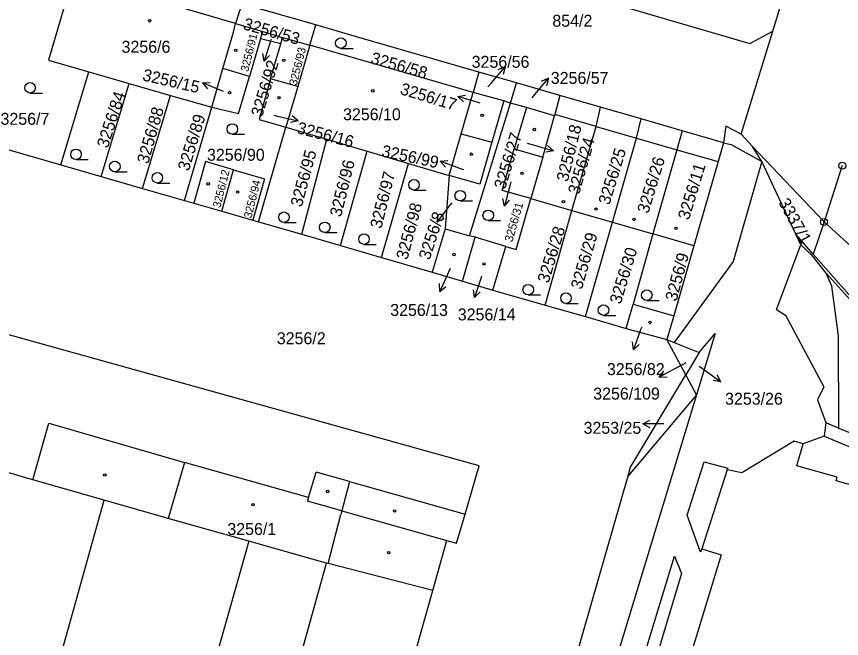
# Model space of a CAD drawing. Extents: x -733394 to -722299, y -1082822 to -1075049.
# Drawn here: x -728020.8 to -727903.3, y -1079687.4 to -1079599 of the extents above; entities that cross this region are included whole.
import ezdxf

# ---------------------------------------------------------------- set-up
doc = ezdxf.new("R2010")
doc.units = 0
for name, color, linetype in [('Hranice parcel', 7, 'Continuous'), ('Parcelní čísla', 7, 'Continuous'), ('Pop  PČ popisy', 7, 'Continuous'), ('Vnitřní kresba', 7, 'Continuous'), ('Značky bodu BP', 7, 'Continuous'), ('Značky budov', 7, 'Continuous'), ('Značky kultur', 7, 'Continuous')]:
    doc.layers.add(name, color=color, linetype=linetype)

msp = doc.modelspace()

# ---------------------------------------------------------------- linework, layer by layer
at = {"layer": 'Hranice parcel'}
for p, q in [((-727913.11, -1079601.02), (-727909.38, -1079589.05)), ((-727988.67, -1079597.13), (-727989.59, -1079599.95)), ((-727978.13, -1079600.16), (-727988.67, -1079597.13)), ((-727989.59, -1079599.95), (-727985.68, -1079601.09)), ((-727978.99, -1079603.01), (-727978.13, -1079600.16)), ((-727917.61, -1079615.69), (-727913.11, -1079601.02)), ((-727986, -1079602.14), (-727987.6, -1079607.51)), ((-727986, -1079602.14), (-727985.68, -1079601.09)), ((-727983.14, -1079602.86), (-727986, -1079602.14)), ((-727985.68, -1079601.09), (-727982.88, -1079601.94)), ((-727983.14, -1079602.86), (-727982.88, -1079601.94)), ((-727982.88, -1079601.94), (-727978.99, -1079603.01)), ((-727984.58, -1079607.83), (-727983.14, -1079602.86)), ((-727978.99, -1079603.01), (-727980.71, -1079608.92)), ((-727955.77, -1079609.76), (-727978.99, -1079603.01)), ((-728014.44, -1079620.06), (-728010.47, -1079606.82)), ((-728010.47, -1079606.82), (-728004.7, -1079608.48)), ((-727992.97, -1079611.86), (-727991.37, -1079606.33)), ((-727987.6, -1079607.51), (-727991.37, -1079606.33)), ((-727954.96, -1079606.85), (-727955.77, -1079609.76)), ((-727949.59, -1079608.4), (-727954.96, -1079606.85)), ((-727980.71, -1079608.92), (-727984.58, -1079607.83)), ((-728008.7, -1079621.71), (-728004.7, -1079608.48)), ((-728004.7, -1079608.48), (-727998.84, -1079610.17)), ((-727980.71, -1079608.92), (-727982.4, -1079614.7)), ((-727950.42, -1079611.26), (-727949.59, -1079608.4)), ((-727943.42, -1079610.18), (-727949.59, -1079608.4)), ((-728002.8, -1079623.41), (-727998.84, -1079610.17)), ((-727998.84, -1079610.17), (-727992.97, -1079611.86)), ((-727957.46, -1079615.63), (-727955.77, -1079609.76)), ((-727951.39, -1079610.96), (-727955.77, -1079609.76)), ((-727937.62, -1079611.86), (-727943.42, -1079610.18)), ((-727956.26, -1079630.16), (-727950.42, -1079611.26)), ((-727951.39, -1079610.96), (-727953.08, -1079616.84)), ((-727950.42, -1079611.26), (-727951.39, -1079610.96)), ((-727948.18, -1079611.88), (-727950.42, -1079611.26)), ((-727996.85, -1079625.12), (-727992.97, -1079611.86)), ((-727948.18, -1079611.88), (-727949.9, -1079617.78)), ((-727944.16, -1079613.06), (-727948.18, -1079611.88)), ((-727931.82, -1079613.53), (-727937.62, -1079611.86)), ((-727945.85, -1079618.96), (-727944.16, -1079613.06)), ((-727926.02, -1079615.2), (-727931.82, -1079613.53)), ((-727986.3, -1079628.15), (-727982.4, -1079614.7)), ((-727982.4, -1079614.7), (-727976.59, -1079616.41)), ((-727959.16, -1079621.55), (-727957.46, -1079615.63)), ((-727957.46, -1079615.63), (-727953.08, -1079616.84)), ((-727915.98, -1079617.43), (-727917.61, -1079615.69)), ((-728026.27, -1079616.66), (-728014.44, -1079620.06)), ((-727980.16, -1079629.93), (-727976.59, -1079616.41)), ((-727976.59, -1079616.41), (-727970.83, -1079618.11)), ((-727905.8, -1079628.18), (-727915.98, -1079617.43)), ((-727974.63, -1079631.54), (-727970.83, -1079618.11)), ((-727970.83, -1079618.11), (-727964.97, -1079619.84)), ((-727949.9, -1079617.78), (-727945.85, -1079618.96)), ((-727945.85, -1079618.96), (-727947.56, -1079624.86)), ((-728014.44, -1079620.06), (-728008.7, -1079621.71)), ((-727991.54, -1079626.63), (-727989.88, -1079620.77)), ((-727968.78, -1079633.24), (-727964.97, -1079619.84)), ((-727964.97, -1079619.84), (-727959.16, -1079621.55)), ((-727903.21, -1079620.17), (-727905.8, -1079628.18)), ((-728008.7, -1079621.71), (-728002.8, -1079623.41)), ((-727959.16, -1079621.55), (-727959.75, -1079629.14)), ((-728002.8, -1079623.41), (-727996.85, -1079625.12)), ((-727996.85, -1079625.12), (-727995.53, -1079625.5)), ((-727995.53, -1079625.5), (-727991.54, -1079626.63)), ((-727947.56, -1079624.86), (-727941.7, -1079626.55)), ((-727991.54, -1079626.63), (-727987.12, -1079627.91)), ((-727945.52, -1079639.99), (-727941.7, -1079626.55)), ((-727941.7, -1079626.55), (-727935.94, -1079628.21)), ((-727987.12, -1079627.91), (-727986.3, -1079628.15)), ((-727986.3, -1079628.15), (-727980.16, -1079629.93)), ((-727959.75, -1079629.14), (-727961.57, -1079635.33)), ((-727959.75, -1079629.14), (-727956.26, -1079630.16)), ((-727939.78, -1079641.64), (-727935.94, -1079628.21)), ((-727935.94, -1079628.21), (-727930.18, -1079629.87)), ((-727905.8, -1079628.18), (-727907.36, -1079632.77)), ((-727980.16, -1079629.93), (-727974.63, -1079631.54)), ((-727957.28, -1079636.59), (-727955.47, -1079630.33)), ((-727955.47, -1079630.33), (-727956.26, -1079630.16)), ((-727951.11, -1079631.68), (-727955.47, -1079630.33)), ((-727930.18, -1079629.87), (-727932.99, -1079639.85)), ((-727924.32, -1079631.56), (-727930.18, -1079629.87)), ((-727907.36, -1079632.77), (-727909.82, -1079629.91)), ((-727974.63, -1079631.54), (-727968.78, -1079633.24)), ((-727952.93, -1079637.87), (-727951.11, -1079631.68)), ((-727924.32, -1079631.56), (-727927.18, -1079641.51)), ((-727968.78, -1079633.24), (-727961.57, -1079635.33)), ((-727961.57, -1079635.33), (-727957.28, -1079636.59)), ((-727957.28, -1079636.59), (-727952.93, -1079637.87)), ((-727952.93, -1079637.87), (-727945.52, -1079639.99)), ((-727945.52, -1079639.99), (-727939.78, -1079641.64)), ((-727933.97, -1079643.32), (-727932.99, -1079639.85)), ((-727932.99, -1079639.85), (-727927.18, -1079641.51)), ((-727939.78, -1079641.64), (-727933.97, -1079643.32)), ((-727927.18, -1079641.51), (-727928.19, -1079644.88)), ((-727933.97, -1079643.32), (-727928.19, -1079644.88)), ((-727925.49, -1079649.93), (-727928.19, -1079644.88)), ((-727923.58, -1079646.75), (-727925.49, -1079649.93)), ((-727923.97, -1079652.76), (-727925.49, -1079649.93)), ((-727923.97, -1079652.76), (-727958.59, -1079766.44)), ((-727923.97, -1079652.76), (-727933.71, -1079664.27)), ((-727952.84, -1079730.98), (-727933.71, -1079664.27)), ((-728020.52, -1079711.43), (-728008.27, -1079667.76)), ((-727987.7, -1079673.57), (-728000.02, -1079717.36)), ((-727988.96, -1079720.55), (-727976.61, -1079676.71)), ((-727973.97, -1079724.88), (-727961.48, -1079680.59))]:
    msp.add_line(p, q, dxfattribs=at)
for points in [[(-727989.59, -1079599.95), (-728012.69, -1079593.16), (-728013.31, -1079595.27)], [(-728013.31, -1079595.27), (-728016.19, -1079605.17), (-728010.47, -1079606.82)], [(-727940.08, -1079595.84), (-727916.36, -1079602.77), (-727913.11, -1079601.02)], [(-727991.37, -1079606.33), (-727989.87, -1079601.17), (-727989.59, -1079599.95)], [(-727954.96, -1079606.85), (-727972.34, -1079601.83), (-727978.13, -1079600.16)], [(-727992.97, -1079611.86), (-727989.17, -1079612.74), (-727987.6, -1079607.51)], [(-727984.58, -1079607.83), (-727986.22, -1079613.61), (-727982.4, -1079614.7)], [(-727943.42, -1079610.18), (-727944.12, -1079612.9), (-727944.16, -1079613.06)], [(-727941.7, -1079626.55), (-727938.26, -1079614.59), (-727937.62, -1079611.86)], [(-727935.94, -1079628.21), (-727932.51, -1079616.25), (-727931.82, -1079613.53)], [(-727917.61, -1079615.69), (-727919.81, -1079614.53), (-727920.12, -1079616.9)], [(-727926.02, -1079615.2), (-727926.75, -1079617.91), (-727930.18, -1079629.87)], [(-727920.12, -1079616.9), (-727921.71, -1079616.44), (-727926.02, -1079615.2)], [(-727953.08, -1079616.84), (-727954.8, -1079622.82), (-727959.16, -1079621.55)], [(-727920.12, -1079616.9), (-727920.89, -1079619.6), (-727924.32, -1079631.56)], [(-727909.82, -1079629.91), (-727914.67, -1079619.56), (-727915.98, -1079617.43)], [(-727947.56, -1079624.86), (-727951.61, -1079623.68), (-727949.9, -1079617.78)], [(-727989.88, -1079620.77), (-727993.85, -1079619.58), (-727995.53, -1079625.5)], [(-727989.88, -1079620.77), (-727985.45, -1079622.02), (-727987.12, -1079627.91)], [(-727951.11, -1079631.68), (-727949.64, -1079632.08), (-727947.56, -1079624.86)], [(-727905.8, -1079628.18), (-727889.39, -1079643.13), (-727883.56, -1079647.18), (-727850.95, -1079660.78)], [(-727846.35, -1079669.03), (-727854.53, -1079664.23), (-727892.37, -1079648.23), (-727899.03, -1079642.63), (-727905.52, -1079635.44), (-727907.43, -1079633), (-727909.12, -1079631.41), (-727909.82, -1079629.91)], [(-727808.53, -1079681.18), (-727814.05, -1079678.96), (-727852.64, -1079664.47), (-727885.41, -1079650.98), (-727900.1, -1079640.98), (-727907.36, -1079632.77)], [(-727956.91, -1079669.72), (-727954.88, -1079662.87), (-728029.4, -1079642.13)], [(-727923.58, -1079646.75), (-727921.31, -1079644.02), (-727923.97, -1079652.76)], [(-727928.19, -1079644.88), (-727927.13, -1079645.31), (-727923.58, -1079646.75)], [(-727933.71, -1079664.27), (-727933.36, -1079663.06), (-727925.49, -1079649.93)], [(-727909.69, -1079662.85), (-727908.8, -1079659.73), (-727910.05, -1079659.38), (-727917.52, -1079663.85), (-727919.6, -1079663.44), (-727923.21, -1079674.65), (-727920.44, -1079675.54), (-727939.82, -1079738.95)], [(-728008.27, -1079667.76), (-728018.44, -1079664.84), (-728033.67, -1079660.47)], [(-727862.52, -1079693.43), (-727860.63, -1079687.31), (-727869.07, -1079684.63), (-727872.22, -1079683.63), (-727870.31, -1079677.62), (-727876.08, -1079675.78), (-727875.9, -1079675.21), (-727881.65, -1079673.58), (-727881.52, -1079673.1), (-727887.27, -1079671.48), (-727887.11, -1079670.93), (-727892.87, -1079669.31), (-727892.73, -1079668.8), (-727898.48, -1079667.17), (-727898.33, -1079666.63), (-727904.08, -1079665), (-727903.93, -1079664.47), (-727909.69, -1079662.85)], [(-727987.7, -1079673.57), (-727999.16, -1079670.37), (-728008.27, -1079667.76)], [(-727961.48, -1079680.59), (-727959.48, -1079673.49), (-727958.14, -1079673.87), (-727956.91, -1079669.72)], [(-727976.61, -1079676.71), (-727977.15, -1079676.57), (-727987.7, -1079673.57)], [(-727961.48, -1079680.59), (-727976.37, -1079676.77), (-727976.61, -1079676.71)]]:
    msp.add_lwpolyline(points, dxfattribs=at)
at = {"layer": 'Pop  PČ popisy'}
for p, q in [((-727984.54, -1079602.19), (-727984.62, -1079602.45)), ((-727984.62, -1079602.45), (-727985.5, -1079605.32)), ((-727985.5, -1079605.32), (-727985.68, -1079604.22)), ((-727985.5, -1079605.32), (-727984.73, -1079604.51)), ((-727953.15, -1079608.39), (-727951.18, -1079606.12)), ((-727951.18, -1079606.12), (-727952.22, -1079606.55)), ((-727951.18, -1079606.12), (-727951.46, -1079607.21)), ((-727946.96, -1079610.04), (-727945.03, -1079607.74)), ((-727945.03, -1079607.74), (-727946.06, -1079608.19)), ((-727945.03, -1079607.74), (-727945.29, -1079608.83)), ((-727994.3, -1079608.41), (-727993.19, -1079608.32)), ((-727991.52, -1079609.53), (-727994.3, -1079608.41)), ((-727994.3, -1079608.41), (-727993.56, -1079609.25)), ((-727953.66, -1079608.98), (-727953.15, -1079608.39)), ((-727991.28, -1079609.63), (-727991.52, -1079609.53)), ((-727957.92, -1079610.31), (-727956.82, -1079610.13)), ((-727955.05, -1079611.19), (-727957.92, -1079610.31)), ((-727957.92, -1079610.31), (-727957.11, -1079611.08)), ((-727947.37, -1079610.52), (-727946.96, -1079610.04)), ((-727954.76, -1079611.28), (-727955.05, -1079611.19)), ((-727984.14, -1079612.98), (-727983.58, -1079613.11)), ((-727983.58, -1079613.11), (-727980.66, -1079613.79)), ((-727980.66, -1079613.79), (-727981.74, -1079614.05)), ((-727980.66, -1079613.79), (-727981.52, -1079613.07)), ((-727948.06, -1079616.97), (-727947.21, -1079617.22)), ((-727947.21, -1079617.22), (-727944.33, -1079618.05)), ((-727944.33, -1079618.05), (-727945.15, -1079617.29)), ((-727944.33, -1079618.05), (-727945.43, -1079618.25)), ((-727960.45, -1079619.54), (-727959.34, -1079619.42)), ((-727957.63, -1079620.57), (-727960.45, -1079619.54)), ((-727960.45, -1079619.54), (-727959.68, -1079620.36)), ((-727957.1, -1079620.76), (-727957.63, -1079620.57)), ((-727950.53, -1079623.04), (-727951.31, -1079625.94)), ((-727950.37, -1079622.45), (-727950.53, -1079623.04)), ((-727958.81, -1079625.44), (-727959.07, -1079625.78)), ((-727951.31, -1079625.94), (-727951.53, -1079624.84)), ((-727951.31, -1079625.94), (-727950.56, -1079625.1)), ((-727959.07, -1079625.78), (-727960.88, -1079628.18)), ((-727960.88, -1079628.18), (-727960.67, -1079627.08)), ((-727960.88, -1079628.18), (-727959.87, -1079627.68)), ((-727959.03, -1079634.78), (-727959.27, -1079635.33)), ((-727959.27, -1079635.33), (-727960.49, -1079638.07)), ((-727954.63, -1079636.06), (-727955.56, -1079638.91)), ((-727954.57, -1079635.87), (-727954.63, -1079636.06)), ((-727960.49, -1079638.07), (-727960.54, -1079636.95)), ((-727960.49, -1079638.07), (-727959.63, -1079637.36)), ((-727955.56, -1079638.91), (-727955.72, -1079637.81)), ((-727955.56, -1079638.91), (-727954.77, -1079638.12)), ((-727931.76, -1079643.12), (-727931.91, -1079643.54)), ((-727931.91, -1079643.54), (-727932.94, -1079646.36)), ((-727932.94, -1079646.36), (-727933.06, -1079645.25)), ((-727932.94, -1079646.36), (-727932.12, -1079645.59)), ((-727926.61, -1079648.83), (-727929.26, -1079650.24)), ((-727925.49, -1079648.23), (-727926.61, -1079648.83)), ((-727923.56, -1079648.67), (-727922.92, -1079649.14)), ((-727922.92, -1079649.14), (-727920.49, -1079650.9)), ((-727929.26, -1079650.24), (-727928.61, -1079649.33)), ((-727929.26, -1079650.24), (-727928.14, -1079650.21)), ((-727920.49, -1079650.9), (-727921.01, -1079649.91)), ((-727920.49, -1079650.9), (-727921.6, -1079650.72)), ((-727931.61, -1079656.89), (-727930.61, -1079656.39)), ((-727928.61, -1079656.89), (-727931.61, -1079656.89)), ((-727931.61, -1079656.89), (-727930.61, -1079657.39))]:
    msp.add_line(p, q, dxfattribs=at)
at = {"layer": 'Vnitřní kresba'}
for p, q in [((-727938.26, -1079614.59), (-727944.12, -1079612.9)), ((-727938.26, -1079614.59), (-727932.51, -1079616.25)), ((-727932.51, -1079616.25), (-727926.75, -1079617.91)), ((-727920.12, -1079616.9), (-727919.05, -1079617.18)), ((-727919.05, -1079617.18), (-727914.67, -1079619.56)), ((-727926.75, -1079617.91), (-727920.89, -1079619.6)), ((-727914.67, -1079619.56), (-727915.29, -1079621.72)), ((-727915.29, -1079621.72), (-727918.74, -1079633.78)), ((-727912.56, -1079640.65), (-727909.12, -1079631.41)), ((-727918.74, -1079633.78), (-727927.13, -1079645.31)), ((-727904.69, -1079637.3), (-727905.52, -1079635.44)), ((-727903.74, -1079644.36), (-727904.69, -1079637.3)), ((-727912.56, -1079640.65), (-727911.27, -1079641.42)), ((-727911.27, -1079641.42), (-727905.84, -1079651.61)), ((-727903.7, -1079657.5), (-727903.74, -1079644.36)), ((-727905.84, -1079651.61), (-727906.76, -1079653.47)), ((-727906.76, -1079653.47), (-727905.54, -1079656.72)), ((-728018.44, -1079664.84), (-728016.13, -1079656.78)), ((-728016.13, -1079656.78), (-727996.83, -1079662.4)), ((-727905.54, -1079656.72), (-727905.77, -1079658.64)), ((-727905.54, -1079656.72), (-727903.7, -1079657.5)), ((-727903.7, -1079657.5), (-727864.65, -1079673.8)), ((-727905.77, -1079658.64), (-727908.8, -1079659.73)), ((-727905.77, -1079658.64), (-727872.29, -1079672.68)), ((-727996.83, -1079662.4), (-727999.16, -1079670.37)), ((-727979.2, -1079667.38), (-727996.83, -1079662.4)), ((-727925.29, -1079669.86), (-727922.89, -1079662.29)), ((-727922.89, -1079662.29), (-727919.52, -1079663.2)), ((-727919.6, -1079663.44), (-727919.52, -1079663.2)), ((-727979.2, -1079667.38), (-727978.09, -1079663.78)), ((-727973.36, -1079665.11), (-727978.09, -1079663.78)), ((-727973.36, -1079665.11), (-727974.44, -1079669.27)), ((-727973.36, -1079665.11), (-727956.91, -1079669.72)), ((-727979.2, -1079667.38), (-727979.35, -1079667.88)), ((-727974.44, -1079669.27), (-727979.35, -1079667.88)), ((-727976.37, -1079676.77), (-727974.58, -1079669.81)), ((-727974.44, -1079669.27), (-727974.58, -1079669.81)), ((-727974.44, -1079669.27), (-727959.48, -1079673.49)), ((-727923.38, -1079675.17), (-727925.29, -1079669.86)), ((-727923.21, -1079674.65), (-727923.38, -1079675.17)), ((-727934.98, -1079701.56), (-727927.1, -1079675.7)), ((-727927.1, -1079675.7), (-727926.09, -1079678.18)), ((-727926.09, -1079678.18), (-727933.51, -1079702.9))]:
    msp.add_line(p, q, dxfattribs=at)
at = {"layer": 'Značky bodu BP'}
for centre, radius in [((-727903.21, -1079620.17), 0.5), ((-727905.8, -1079628.18), 0.5), ((-727905.8, -1079628.18), 0.0303)]:
    msp.add_circle(centre, radius, dxfattribs=at)
at = {"layer": 'Značky budov'}
for centre in [(-728001.81, -1079599.56), (-727989.54, -1079603.76), (-727982.71, -1079605.19), (-727990.43, -1079609.77), (-727983.39, -1079610.51), (-727970.04, -1079609.53), (-727954.47, -1079613.01), (-727947.04, -1079615.03), (-727956.02, -1079618.54), (-727948.81, -1079621.27), (-727993.47, -1079622.75), (-727989.28, -1079623.92), (-727942.89, -1079625.28), (-727938.27, -1079626.34), (-727932.87, -1079627.82), (-727926.88, -1079629.09), (-727958.48, -1079632.81), (-727954.22, -1079634.15), (-727930.57, -1079642.47), (-728008.18, -1079664.18), (-727976.45, -1079666.52), (-727987.1, -1079668.4), (-727966.94, -1079669.28), (-727967.79, -1079675.23)]:
    msp.add_circle(centre, 0.175, dxfattribs=at)
at = {"layer": 'Značky kultur'}
for p, q in [((-727974.59, -1079603.49), (-727972.84, -1079603.49)), ((-728018.82, -1079609.84), (-728017.07, -1079609.84)), ((-727990.04, -1079615.71), (-727988.29, -1079615.71)), ((-728012.29, -1079619.31), (-728010.54, -1079619.31)), ((-728006.76, -1079621.04), (-728005.01, -1079621.04)), ((-728000.7, -1079622.64), (-727998.95, -1079622.64)), ((-727964.18, -1079623.64), (-727962.43, -1079623.64)), ((-727957.59, -1079625.19), (-727955.84, -1079625.19)), ((-727953.61, -1079627.99), (-727951.86, -1079627.99)), ((-727982.69, -1079628.26), (-727980.94, -1079628.26)), ((-727976.88, -1079629.69), (-727975.13, -1079629.69)), ((-727971.29, -1079631.36), (-727969.54, -1079631.36)), ((-727947.91, -1079638.56), (-727946.16, -1079638.56)), ((-727942.54, -1079639.77), (-727940.79, -1079639.77)), ((-727931.04, -1079639.34), (-727929.29, -1079639.34)), ((-727937.2, -1079641.46), (-727935.45, -1079641.46))]:
    msp.add_line(p, q, dxfattribs=at)
for centre in [(-727974.59, -1079602.74), (-728018.82, -1079609.09), (-727990.04, -1079614.96), (-728012.29, -1079618.56), (-728006.76, -1079620.29), (-728000.7, -1079621.89), (-727964.18, -1079622.89), (-727957.59, -1079624.44), (-727982.69, -1079627.51), (-727953.61, -1079627.24), (-727976.88, -1079628.94), (-727971.29, -1079630.61), (-727947.91, -1079637.81), (-727942.54, -1079639.02), (-727931.04, -1079638.59), (-727937.2, -1079640.71)]:
    msp.add_circle(centre, 0.75, dxfattribs=at)

# ---------------------------------------------------------------- texts
at = {"layer": 'Parcelní čísla'}
for s, p in [('854/2', (-727944.48, -1079600.41)), ('3256/6', (-728005.8, -1079604.11)), ('3256/56', (-727955.96, -1079606.25)), ('3256/57', (-727944.7, -1079608.54)), ('3256/7', (-728023.03, -1079614.36)), ('3256/10', (-727974.27, -1079613.71)), ('3256/90', (-727993.64, -1079619.47)), ('3256/13', (-727967.56, -1079641.55)), ('3256/14', (-727957.94, -1079642.18)), ('3256/2', (-727983.7, -1079645.57)), ('3256/82', (-727936.71, -1079649.96)), ('3256/109', (-727938.66, -1079653.44)), ('3253/26', (-727919.89, -1079654.17)), ('3253/25', (-727940.04, -1079658.31)), ('3256/1', (-727990.74, -1079672.7))]:
    msp.add_text(s, height=1.7, dxfattribs=at).set_placement(p)
for s, height, rotation, p in [('3256/53', 1.7, 344, (-727988.61, -1079600.73)), ('3256/91', 1.139, 76, (-727987.77, -1079606.88)), ('3256/93', 1.139, 76, (-727980.87, -1079608.84)), ('3256/58', 1.7, 344, (-727970.45, -1079605.59)), ('3256/92', 1.7, 73, (-727985.8, -1079613.35)), ('3256/15', 1.7, 347, (-728002.92, -1079608.02)), ('3256/17', 1.7, 343, (-727966.27, -1079609.96)), ('3256/84', 1.7, 72, (-728007.76, -1079617.77)), ('3256/88', 1.7, 74, (-728002.02, -1079620.01)), ('3256/89', 1.7, 73, (-727996.23, -1079621.03)), ('3256/16', 1.7, 345, (-727980.95, -1079615.52)), ('3256/18', 1.7, 76, (-727942.28, -1079622.55)), ('3256/27', 1.7, 73, (-727951.21, -1079623.64)), ('3256/24', 1.7, 74, (-727940.68, -1079624.37)), ('3256/99', 1.7, 348, (-727968.9, -1079618.85)), ('3256/95', 1.7, 75, (-727980.15, -1079626.14)), ('3256/25', 1.7, 73, (-727936.36, -1079625.85)), ('3256/96', 1.7, 76, (-727974.56, -1079627.56)), ('3256/26', 1.7, 73, (-727930.83, -1079627.08)), ('3256/12', 1.139, 76, (-727991.74, -1079626.25)), ('3256/97', 1.7, 76, (-727968.82, -1079629.22)), ('3256/11', 1.7, 73, (-727925.04, -1079627.99)), ('3256/94', 1.139, 76, (-727987.32, -1079627.72)), ('3256/98', 1.7, 75, (-727965.12, -1079633.66)), ('3256/31', 1.19, 74, (-727950.18, -1079631.11)), ('3337/1', 1.7, 299, (-727912.36, -1079625.38)), ('3256/8', 1.7, 72, (-727961.95, -1079633.68)), ('3256/28', 1.7, 73, (-727945.03, -1079636.98)), ('3256/29', 1.7, 74, (-727940.28, -1079637.88)), ('3256/30', 1.7, 73, (-727934.76, -1079639.97)), ('3256/9', 1.7, 75, (-727926.81, -1079639.56))]:
    msp.add_text(s, height=height, rotation=rotation, dxfattribs=at).set_placement(p)

doc.saveas('drawing.dxf')
